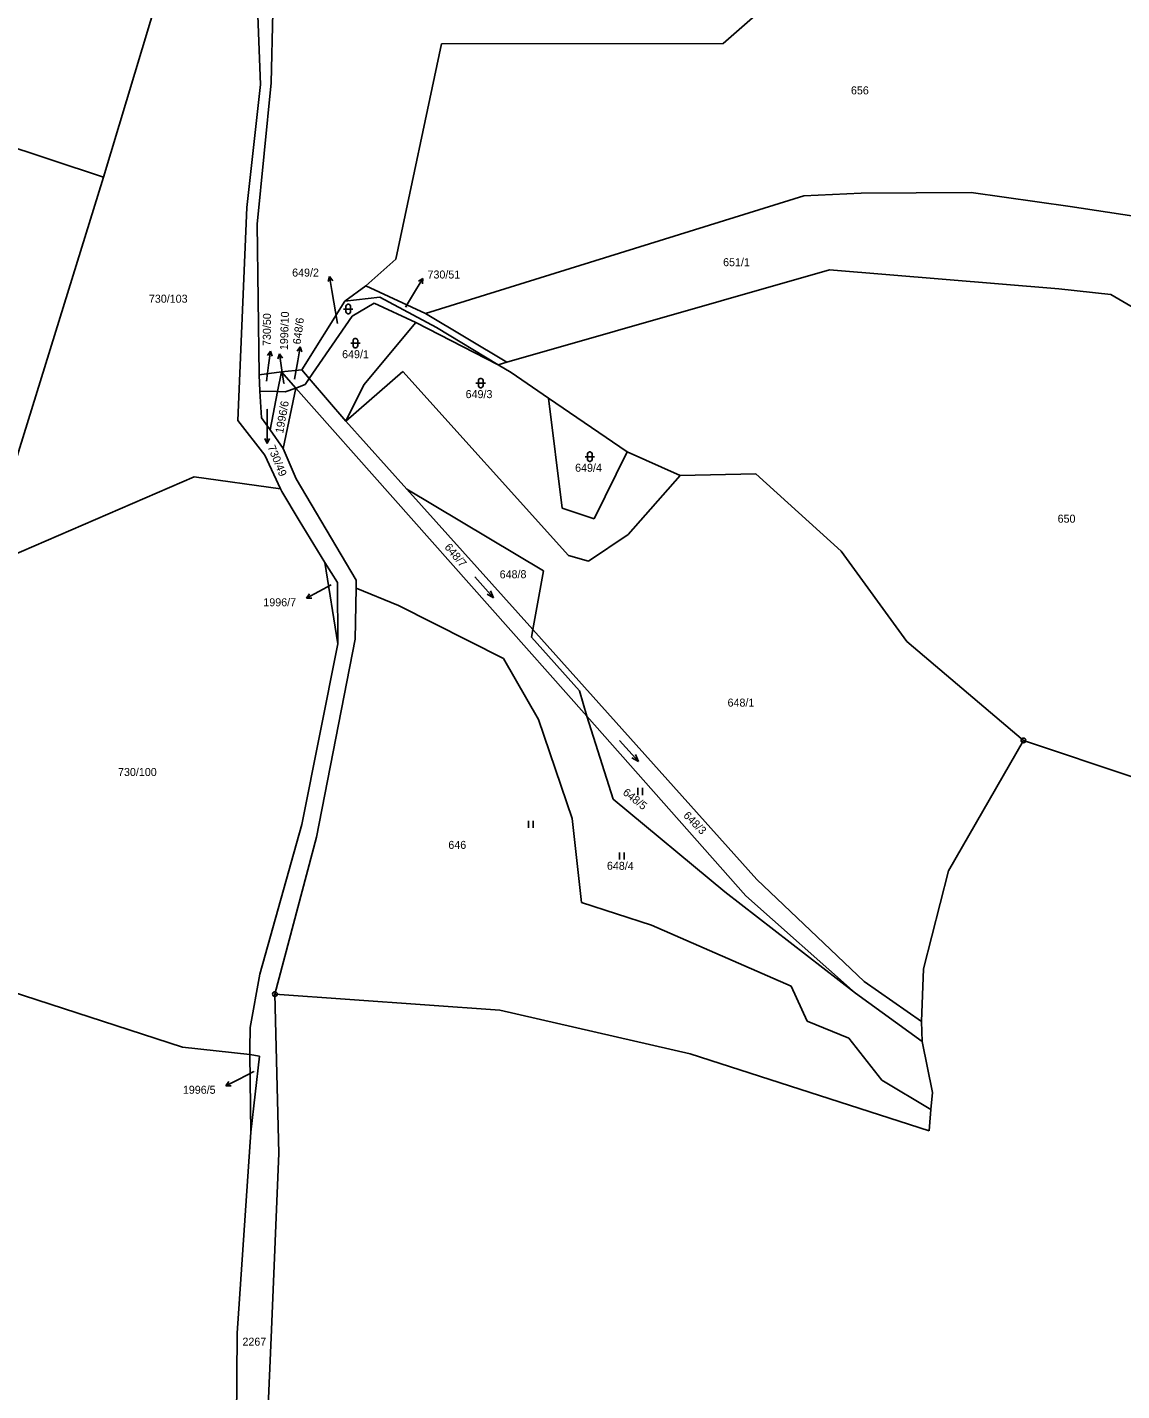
# Model space of a CAD drawing. Extents: x -795483 to -789093, y -1112258 to -1108741.
# Drawn here: x -789808.8 to -789576.2, y -1110981.4 to -1110691.7 of the extents above; entities that cross this region are included whole.
import ezdxf

# ---------------------------------------------------------------- set-up
doc = ezdxf.new("R2010")
doc.units = 0
for name, color, linetype in [('Komunikace', 7, 'Continuous'), ('Vrstva 1', 7, 'Continuous'), ('Vrstva 14', 7, 'Continuous'), ('Vrstva 16', 7, 'Continuous'), ('Vrstva 23', 7, 'Continuous'), ('Vrstva 28', 7, 'Continuous'), ('Vrstva 4', 7, 'Continuous')]:
    doc.layers.add(name, color=color, linetype=linetype)

msp = doc.modelspace()

# ---------------------------------------------------------------- linework, layer by layer
at = {"layer": 'Komunikace'}
for p, q in [((-789742.85, -1110754.62), (-789744.01, -1110747.63)), ((-789728.41, -1110751.19), (-789726.26, -1110747.64)), ((-789757.95, -1110766.86), (-789757.5, -1110763.48)), ((-789754.23, -1110767.4), (-789754.73, -1110764.02)), ((-789751.95, -1110766.47), (-789751.27, -1110762.57)), ((-789757.8, -1110772.82), (-789757.8, -1110777.1)), ((-789744.16, -1110810.15), (-789746.79, -1110811.58)), ((-789760.61, -1110913.55), (-789763.89, -1110915.21))]:
    msp.add_line(p, q, dxfattribs=at)
at = {"layer": 'Vrstva 1'}
for p, q in [((-789642.63, -1110679.18), (-789660.87, -1110695.14)), ((-789780.87, -1110684.65), (-789792.57, -1110723.58)), ((-789759.84, -1110687.34), (-789759.21, -1110703.89)), ((-789756.57, -1110688.53), (-789756.93, -1110703.53)), ((-789720.74, -1110695.26), (-789730.46, -1110740.98)), ((-789660.87, -1110695.14), (-789720.74, -1110695.26)), ((-789759.21, -1110703.89), (-789762.09, -1110730.01)), ((-789756.93, -1110703.53), (-789759.93, -1110733.53)), ((-789792.57, -1110723.58), (-789828.08, -1110711.82)), ((-789792.57, -1110723.58), (-789818.34, -1110806.66)), ((-789643.71, -1110727.54), (-789631.53, -1110726.93)), ((-789631.53, -1110726.93), (-789608.14, -1110726.81)), ((-789608.14, -1110726.81), (-789587.14, -1110729.81)), ((-789762.09, -1110730.01), (-789764.01, -1110775.22)), ((-789724.1, -1110752.51), (-789643.71, -1110727.54)), ((-789587.14, -1110729.81), (-789573.58, -1110731.85)), ((-789759.93, -1110733.53), (-789759.49, -1110765.53)), ((-789730.46, -1110740.98), (-789736.81, -1110746.62)), ((-789706.83, -1110762.88), (-789638.26, -1110743.22)), ((-789638.26, -1110743.22), (-789589.55, -1110747.3)), ((-789736.81, -1110746.62), (-789741.27, -1110749.87)), ((-789724.1, -1110752.51), (-789736.81, -1110746.62)), ((-789589.55, -1110747.3), (-789578.51, -1110748.5)), ((-789741.27, -1110749.87), (-789750.4, -1110764.5)), ((-789733.82, -1110749.02), (-789741.27, -1110749.87)), ((-789739.72, -1110753.05), (-789735.04, -1110750.29)), ((-789735.04, -1110750.29), (-789726.21, -1110754.46)), ((-789721.79, -1110755.47), (-789733.82, -1110749.02)), ((-789578.51, -1110748.5), (-789514.44, -1110785.94)), ((-789748.83, -1110766.33), (-789739.72, -1110753.05)), ((-789724.1, -1110752.51), (-789706.83, -1110762.88)), ((-789737.25, -1110767.66), (-789726.21, -1110754.46)), ((-789726.21, -1110754.46), (-789708.7, -1110763.41)), ((-789708.7, -1110763.41), (-789721.79, -1110755.47)), ((-789759.49, -1110765.53), (-789754.73, -1110764.91)), ((-789754.73, -1110764.91), (-789755.56, -1110769.1)), ((-789750.4, -1110764.5), (-789754.73, -1110764.91)), ((-789751.67, -1110768.37), (-789754.73, -1110764.91)), ((-789748.83, -1110766.33), (-789750.4, -1110764.5)), ((-789728.97, -1110764.81), (-789741.04, -1110775.36)), ((-789693.71, -1110803.91), (-789728.97, -1110764.81)), ((-789708.7, -1110763.41), (-789706.83, -1110762.88)), ((-789705.95, -1110765.08), (-789708.7, -1110763.41)), ((-789759.49, -1110765.53), (-789759.31, -1110769.04)), ((-789751.67, -1110768.37), (-789749.68, -1110767.57)), ((-789749.68, -1110767.57), (-789748.83, -1110766.33)), ((-789741.04, -1110775.36), (-789748.83, -1110766.33)), ((-789741.04, -1110775.36), (-789737.25, -1110767.66)), ((-789698.02, -1110770.5), (-789705.95, -1110765.08)), ((-789759.31, -1110769.04), (-789759.01, -1110774.65)), ((-789755.56, -1110769.1), (-789759.31, -1110769.04)), ((-789755.56, -1110769.1), (-789757.17, -1110777.26)), ((-789753.97, -1110769.13), (-789755.56, -1110769.1)), ((-789754.39, -1110781.21), (-789751.67, -1110768.37)), ((-789751.67, -1110768.37), (-789753.97, -1110769.13)), ((-789751.67, -1110768.37), (-789689.87, -1110838.07)), ((-789695.09, -1110793.85), (-789698.02, -1110770.5)), ((-789681.29, -1110781.93), (-789698.02, -1110770.5)), ((-789764.01, -1110775.22), (-789758.24, -1110782.64)), ((-789759.01, -1110774.65), (-789757.17, -1110777.26)), ((-789728.08, -1110789.81), (-789741.04, -1110775.36)), ((-789757.17, -1110777.26), (-789754.39, -1110781.21)), ((-789751.64, -1110787.63), (-789754.39, -1110781.21)), ((-789681.29, -1110781.93), (-789688.25, -1110796.13)), ((-789670.01, -1110786.95), (-789681.29, -1110781.93)), ((-789758.24, -1110782.64), (-789754.94, -1110789.75)), ((-789818.34, -1110806.66), (-789773.29, -1110787.21)), ((-789773.29, -1110787.21), (-789754.94, -1110789.75)), ((-789738.84, -1110809.17), (-789751.64, -1110787.63)), ((-789681.09, -1110799.44), (-789670.01, -1110786.95)), ((-789653.91, -1110786.58), (-789670.01, -1110786.95)), ((-789635.8, -1110803.03), (-789653.91, -1110786.58)), ((-789754.94, -1110789.75), (-789754.69, -1110790.3)), ((-789754.69, -1110790.3), (-789750.95, -1110796.48)), ((-789701.35, -1110819.62), (-789728.08, -1110789.81)), ((-789699.08, -1110807.19), (-789728.08, -1110789.81)), ((-789688.25, -1110796.13), (-789695.09, -1110793.85)), ((-789750.95, -1110796.48), (-789745.54, -1110805.42)), ((-789681.09, -1110799.44), (-789689.48, -1110805.12)), ((-789745.54, -1110805.42), (-789742.86, -1110809.65)), ((-789745.54, -1110805.42), (-789742.75, -1110822.66)), ((-789689.48, -1110805.12), (-789693.71, -1110803.91)), ((-789621.81, -1110822.2), (-789635.8, -1110803.03)), ((-789701.35, -1110819.62), (-789699.08, -1110807.19)), ((-789742.86, -1110809.65), (-789742.75, -1110822.66)), ((-789739.07, -1110821.72), (-789738.87, -1110810.83)), ((-789738.87, -1110810.83), (-789738.84, -1110809.17)), ((-789729.88, -1110814.54), (-789738.87, -1110810.83)), ((-789707.57, -1110825.82), (-789729.88, -1110814.54)), ((-789701.35, -1110819.62), (-789701.62, -1110821.3)), ((-789653.72, -1110872.74), (-789701.35, -1110819.62)), ((-789742.75, -1110822.66), (-789750.43, -1110861.09)), ((-789747.32, -1110863.75), (-789739.07, -1110821.72)), ((-789701.62, -1110821.3), (-789691.42, -1110832.7)), ((-789597.05, -1110843.21), (-789621.81, -1110822.2)), ((-789707.57, -1110825.82), (-789700.13, -1110838.79)), ((-789691.42, -1110832.7), (-789689.87, -1110838.07)), ((-789692.99, -1110859.79), (-789700.13, -1110838.79)), ((-789689.87, -1110838.07), (-789684.24, -1110855.71)), ((-789656.06, -1110876.2), (-789689.87, -1110838.07)), ((-789684.24, -1110855.71), (-789660.48, -1110875.39)), ((-789692.99, -1110859.79), (-789691.01, -1110877.67)), ((-789750.43, -1110861.09), (-789759.36, -1110892.84)), ((-789756.14, -1110897.08), (-789747.32, -1110863.75)), ((-789630.91, -1110894.43), (-789653.72, -1110872.74)), ((-789691.01, -1110877.67), (-789676.13, -1110882.47)), ((-789660.48, -1110875.39), (-789632.72, -1110896.88)), ((-789632.72, -1110896.88), (-789656.06, -1110876.2)), ((-789676.13, -1110882.47), (-789646.38, -1110895.43)), ((-789821.02, -1110893.65), (-789775.76, -1110908.39)), ((-789759.36, -1110892.84), (-789761.41, -1110904.22)), ((-789618.74, -1110902.9), (-789630.91, -1110894.43)), ((-789646.38, -1110895.43), (-789643.02, -1110902.87)), ((-789618.59, -1110907.16), (-789632.72, -1110896.88)), ((-789643.02, -1110902.87), (-789634.14, -1110906.47)), ((-789761.41, -1110904.22), (-789761.46, -1110908.8)), ((-789634.14, -1110906.47), (-789627.18, -1110915.35)), ((-789775.76, -1110908.39), (-789761.45, -1110909.94)), ((-789761.45, -1110909.94), (-789761.46, -1110908.8)), ((-789761.45, -1110909.94), (-789759.38, -1110910.25)), ((-789761.24, -1110926.45), (-789761.45, -1110909.94)), ((-789759.38, -1110910.25), (-789761.24, -1110926.45)), ((-789627.18, -1110915.35), (-789616.73, -1110921.63)), ((-789764.18, -1110969.16), (-789761.24, -1110926.45)), ((-789764.37, -1111000.01), (-789764.18, -1110969.16))]:
    msp.add_line(p, q, dxfattribs=at)
at = {"layer": 'Vrstva 16'}
for p, q in [((-789744.5, -1110744.67), (-789744.83, -1110745.74)), ((-789744.01, -1110747.63), (-789744.5, -1110744.67)), ((-789744.5, -1110744.67), (-789743.84, -1110745.57)), ((-789726.26, -1110747.64), (-789724.7, -1110745.07)), ((-789724.7, -1110745.07), (-789725.65, -1110745.67)), ((-789724.7, -1110745.07), (-789724.79, -1110746.19)), ((-789757.1, -1110760.51), (-789757.73, -1110761.43)), ((-789757.5, -1110763.48), (-789757.1, -1110760.51)), ((-789757.1, -1110760.51), (-789756.74, -1110761.56)), ((-789755.16, -1110761.05), (-789755.51, -1110762.11)), ((-789754.73, -1110764.02), (-789755.16, -1110761.05)), ((-789755.16, -1110761.05), (-789754.53, -1110761.97)), ((-789750.75, -1110759.61), (-789751.42, -1110760.51)), ((-789751.27, -1110762.57), (-789750.75, -1110759.61)), ((-789750.75, -1110759.61), (-789750.43, -1110760.69)), ((-789757.8, -1110780.1), (-789758.3, -1110779.1)), ((-789757.8, -1110777.1), (-789757.8, -1110780.1)), ((-789757.8, -1110780.1), (-789757.3, -1110779.1)), ((-789746.79, -1110811.58), (-789749.43, -1110813.01)), ((-789749.43, -1110813.01), (-789748.79, -1110812.09)), ((-789749.43, -1110813.01), (-789748.31, -1110812.97)), ((-789763.89, -1110915.21), (-789766.57, -1110916.56)), ((-789766.57, -1110916.56), (-789765.9, -1110915.67)), ((-789766.57, -1110916.56), (-789765.45, -1110916.56))]:
    msp.add_line(p, q, dxfattribs=at)
at = {"layer": 'Vrstva 23'}
for p, q in [((-789740.84, -1110750.66), (-789740.64, -1110750.56)), ((-789740.64, -1110750.56), (-789740.44, -1110750.56)), ((-789740.44, -1110750.56), (-789740.24, -1110750.66)), ((-789741.54, -1110751.56), (-789739.54, -1110751.56)), ((-789741.04, -1110750.96), (-789740.94, -1110750.76)), ((-789741.04, -1110752.16), (-789741.04, -1110750.96)), ((-789740.94, -1110752.36), (-789741.04, -1110752.16)), ((-789740.94, -1110750.76), (-789740.84, -1110750.66)), ((-789740.84, -1110752.46), (-789740.94, -1110752.36)), ((-789740.64, -1110752.56), (-789740.84, -1110752.46)), ((-789740.44, -1110752.56), (-789740.64, -1110752.56)), ((-789740.24, -1110752.46), (-789740.44, -1110752.56)), ((-789740.24, -1110750.66), (-789740.14, -1110750.76)), ((-789740.14, -1110752.36), (-789740.24, -1110752.46)), ((-789740.14, -1110750.76), (-789740.04, -1110750.96)), ((-789740.04, -1110752.16), (-789740.14, -1110752.36)), ((-789740.04, -1110750.96), (-789740.04, -1110752.16)), ((-789740.03, -1110758.81), (-789738.03, -1110758.81)), ((-789739.53, -1110758.21), (-789739.43, -1110758.01)), ((-789739.53, -1110759.41), (-789739.53, -1110758.21)), ((-789739.43, -1110758.01), (-789739.33, -1110757.91)), ((-789739.33, -1110757.91), (-789739.13, -1110757.81)), ((-789739.13, -1110757.81), (-789738.93, -1110757.81)), ((-789738.93, -1110757.81), (-789738.73, -1110757.91)), ((-789738.73, -1110757.91), (-789738.63, -1110758.01)), ((-789738.63, -1110758.01), (-789738.53, -1110758.21)), ((-789738.53, -1110758.21), (-789738.53, -1110759.41)), ((-789739.43, -1110759.61), (-789739.53, -1110759.41)), ((-789739.33, -1110759.71), (-789739.43, -1110759.61)), ((-789739.13, -1110759.81), (-789739.33, -1110759.71)), ((-789738.93, -1110759.81), (-789739.13, -1110759.81)), ((-789738.73, -1110759.71), (-789738.93, -1110759.81)), ((-789738.63, -1110759.61), (-789738.73, -1110759.71)), ((-789738.53, -1110759.41), (-789738.63, -1110759.61)), ((-789713.4, -1110767.29), (-789711.4, -1110767.29)), ((-789712.9, -1110766.69), (-789712.8, -1110766.49)), ((-789712.9, -1110767.89), (-789712.9, -1110766.69)), ((-789712.8, -1110768.09), (-789712.9, -1110767.89)), ((-789712.8, -1110766.49), (-789712.7, -1110766.39)), ((-789712.7, -1110766.39), (-789712.5, -1110766.29)), ((-789712.5, -1110766.29), (-789712.3, -1110766.29)), ((-789712.3, -1110766.29), (-789712.1, -1110766.39)), ((-789712.1, -1110766.39), (-789712, -1110766.49)), ((-789712, -1110766.49), (-789711.9, -1110766.69)), ((-789711.9, -1110767.89), (-789712, -1110768.09)), ((-789711.9, -1110766.69), (-789711.9, -1110767.89)), ((-789712.7, -1110768.19), (-789712.8, -1110768.09)), ((-789712.5, -1110768.29), (-789712.7, -1110768.19)), ((-789712.3, -1110768.29), (-789712.5, -1110768.29)), ((-789712.1, -1110768.19), (-789712.3, -1110768.29)), ((-789712, -1110768.09), (-789712.1, -1110768.19)), ((-789689.7, -1110782.33), (-789689.6, -1110782.13)), ((-789689.7, -1110783.53), (-789689.7, -1110782.33)), ((-789689.6, -1110782.13), (-789689.5, -1110782.03)), ((-789689.5, -1110782.03), (-789689.3, -1110781.93)), ((-789689.3, -1110781.93), (-789689.1, -1110781.93)), ((-789689.1, -1110781.93), (-789688.9, -1110782.03)), ((-789688.9, -1110782.03), (-789688.8, -1110782.13)), ((-789688.8, -1110782.13), (-789688.7, -1110782.33)), ((-789688.7, -1110782.33), (-789688.7, -1110783.53)), ((-789690.2, -1110782.93), (-789688.2, -1110782.93)), ((-789689.6, -1110783.73), (-789689.7, -1110783.53)), ((-789689.5, -1110783.83), (-789689.6, -1110783.73)), ((-789689.3, -1110783.93), (-789689.5, -1110783.83)), ((-789689.1, -1110783.93), (-789689.3, -1110783.93)), ((-789688.9, -1110783.83), (-789689.1, -1110783.93)), ((-789688.8, -1110783.73), (-789688.9, -1110783.83)), ((-789688.7, -1110783.53), (-789688.8, -1110783.73)), ((-789713.67, -1110808.42), (-789709.67, -1110812.9)), ((-789709.67, -1110812.9), (-789711.04, -1110812.11)), ((-789709.67, -1110812.9), (-789710.3, -1110811.45)), ((-789682.92, -1110843.23), (-789678.88, -1110847.67)), ((-789678.88, -1110847.67), (-789680.26, -1110846.9)), ((-789678.88, -1110847.67), (-789679.52, -1110846.23)), ((-789678.98, -1110854.81), (-789678.98, -1110853.31)), ((-789677.98, -1110853.31), (-789677.98, -1110854.81)), ((-789702.23, -1110861.77), (-789702.23, -1110860.27)), ((-789701.23, -1110860.27), (-789701.23, -1110861.77)), ((-789682.9, -1110868.5), (-789682.9, -1110867)), ((-789681.9, -1110867), (-789681.9, -1110868.5))]:
    msp.add_line(p, q, dxfattribs=at)
at = {"layer": 'Vrstva 28'}
for centre, radius in [((-789597.05, -1110843.21), 0.5), ((-789597.05, -1110843.21), 0.01), ((-789756.14, -1110897.08), 0.5), ((-789756.14, -1110897.08), 0.01)]:
    msp.add_circle(centre, radius, dxfattribs=at)
at = {"layer": 'Vrstva 4'}
for p, q in [((-789597.05, -1110843.21), (-789612.99, -1110870.89)), ((-789573.31, -1110851.12), (-789597.05, -1110843.21)), ((-789612.99, -1110870.89), (-789618.29, -1110891.76)), ((-789618.29, -1110891.76), (-789618.74, -1110902.9)), ((-789756.14, -1110897.08), (-789755.27, -1110930.87)), ((-789708.3, -1110900.54), (-789756.14, -1110897.08)), ((-789667.88, -1110909.76), (-789708.3, -1110900.54)), ((-789618.74, -1110902.9), (-789618.59, -1110907.16)), ((-789617.12, -1110926.12), (-789667.88, -1110909.76)), ((-789618.59, -1110907.16), (-789616.41, -1110918.01)), ((-789616.41, -1110918.01), (-789616.73, -1110921.63)), ((-789616.73, -1110921.63), (-789617.04, -1110925.2)), ((-789617.04, -1110925.2), (-789617.12, -1110926.12)), ((-789755.27, -1110930.87), (-789756.84, -1110968.45)), ((-789756.84, -1110968.45), (-789758.23, -1110999.39))]:
    msp.add_line(p, q, dxfattribs=at)

# ---------------------------------------------------------------- texts
at = {"layer": 'Vrstva 14'}
for s, height, p in [('656', 1.7, (-789633.71, -1110705.96)), ('651/1', 1.7, (-789660.88, -1110742.46)), ('730/103', 1.7, (-789782.91, -1110750.22)), ('730/51', 0.1, (-789728.41, -1110751.19)), ('649/2', 0.1, (-789742.85, -1110754.62)), ('649/1', 1.7, (-789741.85, -1110762.01)), ('730/50', 0.1, (-789757.95, -1110766.86)), ('1996/10', 0.1, (-789754.23, -1110767.4)), ('648/6', 0.1, (-789751.95, -1110766.47)), ('649/3', 1.7, (-789715.6, -1110770.49)), ('730/49', 0.1, (-789757.8, -1110772.82)), ('649/4', 1.7, (-789692.33, -1110786.13)), ('650', 1.7, (-789589.79, -1110796.95)), ('1996/7', 0.1, (-789744.16, -1110810.15)), ('648/1', 1.7, (-789659.93, -1110836.02)), ('730/100', 1.7, (-789789.47, -1110850.76)), ('646', 1.7, (-789719.27, -1110866.25)), ('1996/5', 0.1, (-789760.61, -1110913.55)), ('2267', 1.7, (-789763.03, -1110971.78))]:
    msp.add_text(s, height=height, dxfattribs=at).set_placement(p)
for s, rotation, p in [('1996/6', 79.7913, (-789754.39, -1110778.08)), ('648/7', 310.0342, (-789720.2, -1110802.22)), ('648/8', 0.5256, (-789708.36, -1110808.79)), ('648/5', 321.6458, (-789682.35, -1110854.55)), ('648/3', 314.7407, (-789669.46, -1110859.3)), ('648/4', 359.4069, (-789685.58, -1110870.67))]:
    msp.add_text(s, height=1.7, rotation=rotation, dxfattribs=at).set_placement(p)
at = {"layer": 'Vrstva 16'}
for s, p in [('649/2', (-789752.47, -1110744.67)), ('730/51', (-789723.7, -1110745.08)), ('1996/7', (-789758.59, -1110814.71)), ('1996/5', (-789775.69, -1110918.27))]:
    msp.add_text(s, height=1.7, dxfattribs=at).set_placement(p)
for s, rotation, p in [('730/50', 89.592, (-789757.02, -1110759.42)), ('1996/10', 88.2418, (-789753.39, -1110760.32)), ('648/6', 82.5439, (-789750.68, -1110759.15)), ('730/49', 292.1694, (-789757.72, -1110780.87))]:
    msp.add_text(s, height=1.7, rotation=rotation, dxfattribs=at).set_placement(p)

doc.saveas('drawing.dxf')
